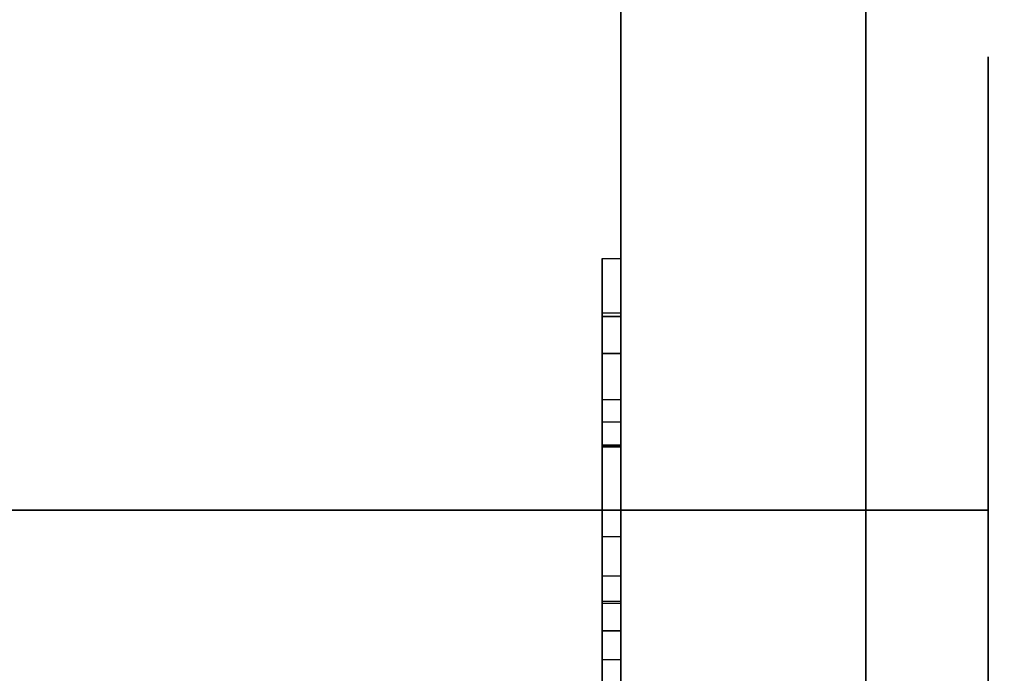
# Model space of a CAD drawing. Header units: millimetres. Extents: x 0 to 1524, y 0 to 1016.
# Tile 330 of 352: x 1393.38 to 1394.99, y 412 to 413.07. Entities that reach past the tile are written whole.
import ezdxf

# ---------------------------------------------------------------- set-up
doc = ezdxf.new("R2010")
doc.units = ezdxf.units.MM
doc.header["$LTSCALE"] = 83.82
doc.layers.get('0').update_dxf_attribs({"linetype": 'CONTINUOUS'})
doc.styles.get("Standard").update_dxf_attribs({"font": 'txt', "width": 0.8})
doc.dimstyles.new('DIMSTYLE_1', dxfattribs={"dimtxt": 15, "dimasz": 12, "dimexe": 0.18, "dimexo": 0.0625, "dimgap": 0.09, "dimtad": 1, "dimzin": 0, "dimdsep": 46, "dimtxsty": 'STANDARD', "dimblk": 'CLOSED', "dimblk1": 'CLOSED', "dimblk2": 'CLOSED', "dimcen": 0.09, "dimadec": 0, "dimazin": 0, "dimtp": 0.01, "dimtm": 0.01, "dimtfac": 1, "dimtofl": 0, "dimtmove": 0, "dimatfit": 3, "dimldrblk": 'CLOSED', "dimfxl": 1, "dimtolj": 1, "dimtzin": 0, "dimarcsym": 0})

# ---------------------------------------------------------------- blocks, each defined once
blk = doc.blocks.new('_CLOSED')
at = {"color": 0, "linetype": 'BYBLOCK'}
for p, q in [((0, 0), (-1, 0.20833)), ((-1, 0.20833), (-1, -0.20833)), ((-1, -0.20833), (0, 0)), ((-1, 0), (0, 0))]:
    blk.add_line(p, q, dxfattribs=at)
blk = doc.blocks.new('*D5')
at = {"color": 2, "linetype": 'CONTINUOUS'}
for p, q in [((1198.1454, 405.5567), (1198.1454, 520.5283)), ((1416.104, 413.0175), (1416.104, 520.5283)), ((1198.1454, 519.5283), (1307.1247, 519.5283)), ((1416.104, 519.5283), (1307.1247, 519.5283))]:
    blk.add_line(p, q, dxfattribs=at)
at = {"color": 2, "linetype": 'CONTINUOUS', "xscale": 12, "yscale": 12, "zscale": 12, "rotation": 180}
blk.add_blockref('_CLOSED', (1198.1454, 519.5283), dxfattribs=at)
at = {"color": 2, "linetype": 'CONTINUOUS', "xscale": 12, "yscale": 12, "zscale": 12}
blk.add_blockref('_CLOSED', (1416.104, 519.5283), dxfattribs=at)

msp = doc.modelspace()

# ---------------------------------------------------------------- linework, layer by layer
at = {"color": 6, "linetype": 'CONTINUOUS'}
for p, q in [((1394.3654, 417.6567), (1394.3654, 411.1567)), ((1394.3654, 411.1567), (1394.3654, 417.6567)), ((1394.3654, 417.6567), (1394.3654, 411.1567)), ((1394.3654, 411.1567), (1394.3654, 417.6567)), ((1394.3654, 417.6567), (1394.3654, 411.1567)), ((1394.3654, 411.1567), (1394.3654, 417.6567)), ((1394.3654, 417.6567), (1394.3654, 411.1567)), ((1394.3654, 411.1567), (1394.3654, 417.6567)), ((1394.7654, 414.0067), (1394.7654, 412.2667)), ((1394.7654, 412.2667), (1394.7654, 414.0067)), ((1394.7654, 414.0067), (1394.7654, 412.2667)), ((1394.7654, 412.2667), (1394.7654, 414.0067)), ((1394.7654, 414.0067), (1394.7654, 412.2667)), ((1394.7654, 412.2667), (1394.7654, 414.0067)), ((1394.7654, 414.0067), (1394.7654, 412.2667)), ((1394.7654, 412.2667), (1394.7654, 414.0067)), ((1394.7654, 414.0067), (1394.7654, 412.2667)), ((1394.7654, 412.2667), (1394.7654, 414.0067)), ((1394.7654, 414.0067), (1394.7654, 412.2667)), ((1394.7654, 412.2667), (1394.7654, 414.0067)), ((1394.7654, 414.0067), (1394.7654, 412.2667)), ((1394.7654, 412.2667), (1394.7654, 414.0067)), ((1394.7654, 414.0067), (1394.7654, 412.2667)), ((1394.7654, 412.2667), (1394.7654, 414.0067)), ((1394.3654, 412.677), (1394.3354, 412.677)), ((1394.3354, 412.5819), (1394.3354, 412.677)), ((1394.3354, 412.677), (1394.3354, 412.5828)), ((1394.3654, 412.677), (1394.3354, 412.677)), ((1394.3354, 412.5819), (1394.3354, 412.677)), ((1394.3354, 412.677), (1394.3354, 412.5828)), ((1394.3654, 412.677), (1394.3354, 412.677)), ((1394.3354, 412.5819), (1394.3354, 412.677)), ((1394.3354, 412.677), (1394.3354, 412.5828)), ((1394.3654, 412.677), (1394.3354, 412.677)), ((1394.3354, 412.5819), (1394.3354, 412.677)), ((1394.3354, 412.677), (1394.3354, 412.5828)), ((1394.3654, 412.5828), (1394.3654, 412.677)), ((1394.3654, 412.677), (1394.3654, 412.5819)), ((1394.3654, 412.5828), (1394.3654, 412.677)), ((1394.3654, 412.677), (1394.3654, 412.5819)), ((1394.3654, 412.5828), (1394.3654, 412.677)), ((1394.3654, 412.677), (1394.3654, 412.5819)), ((1394.3654, 412.5828), (1394.3654, 412.677)), ((1394.3654, 412.677), (1394.3654, 412.5819)), ((1394.3354, 412.5881), (1394.3354, 412.5217)), ((1394.3354, 412.5222), (1394.3354, 412.5881)), ((1394.3654, 412.5881), (1394.3354, 412.5881)), ((1394.3354, 412.5881), (1394.3354, 412.5217)), ((1394.3354, 412.5222), (1394.3354, 412.5881)), ((1394.3654, 412.5881), (1394.3354, 412.5881)), ((1394.3354, 412.5881), (1394.3354, 412.5217)), ((1394.3354, 412.5222), (1394.3354, 412.5881)), ((1394.3654, 412.5881), (1394.3354, 412.5881)), ((1394.3354, 412.5881), (1394.3354, 412.5217)), ((1394.3354, 412.5222), (1394.3354, 412.5881)), ((1394.3654, 412.5881), (1394.3354, 412.5881)), ((1394.3654, 412.5828), (1394.3354, 412.5828)), ((1394.3354, 412.5828), (1394.3354, 412.3724)), ((1394.3654, 412.5828), (1394.3354, 412.5828)), ((1394.3354, 412.5828), (1394.3354, 412.3724)), ((1394.3654, 412.5828), (1394.3354, 412.5828)), ((1394.3354, 412.5828), (1394.3354, 412.3724)), ((1394.3654, 412.5828), (1394.3354, 412.5828)), ((1394.3354, 412.5828), (1394.3354, 412.3724)), ((1394.3654, 412.5819), (1394.3354, 412.5819)), ((1394.3354, 412.3701), (1394.3354, 412.5819)), ((1394.3654, 412.5819), (1394.3354, 412.5819)), ((1394.3354, 412.3701), (1394.3354, 412.5819)), ((1394.3654, 412.5819), (1394.3354, 412.5819)), ((1394.3354, 412.3701), (1394.3354, 412.5819)), ((1394.3654, 412.5819), (1394.3354, 412.5819)), ((1394.3354, 412.3701), (1394.3354, 412.5819)), ((1394.3654, 412.5881), (1394.3654, 412.5222)), ((1394.3654, 412.5217), (1394.3654, 412.5881)), ((1394.3654, 412.5881), (1394.3654, 412.5222)), ((1394.3654, 412.5217), (1394.3654, 412.5881)), ((1394.3654, 412.5881), (1394.3654, 412.5222)), ((1394.3654, 412.5217), (1394.3654, 412.5881)), ((1394.3654, 412.5881), (1394.3654, 412.5222)), ((1394.3654, 412.5217), (1394.3654, 412.5881)), ((1394.3654, 412.3724), (1394.3654, 412.5828)), ((1394.3654, 412.3724), (1394.3654, 412.5828)), ((1394.3654, 412.3724), (1394.3654, 412.5828)), ((1394.3654, 412.3724), (1394.3654, 412.5828)), ((1394.3654, 412.5819), (1394.3654, 412.3701)), ((1394.3654, 412.5819), (1394.3654, 412.3701)), ((1394.3654, 412.5819), (1394.3654, 412.3701)), ((1394.3654, 412.5819), (1394.3654, 412.3701)), ((1394.3354, 412.3719), (1394.3354, 412.5222)), ((1394.3654, 412.5222), (1394.3354, 412.5222)), ((1394.3354, 412.3719), (1394.3354, 412.5222)), ((1394.3654, 412.5222), (1394.3354, 412.5222)), ((1394.3354, 412.3719), (1394.3354, 412.5222)), ((1394.3654, 412.5222), (1394.3354, 412.5222)), ((1394.3354, 412.3719), (1394.3354, 412.5222)), ((1394.3654, 412.5222), (1394.3354, 412.5222)), ((1394.3354, 412.5217), (1394.3354, 412.3703)), ((1394.3654, 412.5217), (1394.3354, 412.5217)), ((1394.3354, 412.5217), (1394.3354, 412.3703)), ((1394.3654, 412.5217), (1394.3354, 412.5217)), ((1394.3354, 412.5217), (1394.3354, 412.3703)), ((1394.3654, 412.5217), (1394.3354, 412.5217)), ((1394.3354, 412.5217), (1394.3354, 412.3703)), ((1394.3654, 412.5217), (1394.3354, 412.5217)), ((1394.3654, 412.5222), (1394.3654, 412.3719)), ((1394.3654, 412.5222), (1394.3654, 412.3719)), ((1394.3654, 412.5222), (1394.3654, 412.3719)), ((1394.3654, 412.5222), (1394.3654, 412.3719)), ((1394.3654, 412.3703), (1394.3654, 412.5217)), ((1394.3654, 412.3703), (1394.3654, 412.5217)), ((1394.3654, 412.3703), (1394.3654, 412.5217)), ((1394.3654, 412.3703), (1394.3654, 412.5217)), ((1394.3354, 412.4474), (1394.3354, 412.4104)), ((1394.3354, 412.4474), (1394.3354, 412.4104)), ((1394.3354, 412.4474), (1394.3354, 412.4104)), ((1394.3354, 412.4474), (1394.3354, 412.4104)), ((1394.3654, 412.4104), (1394.3654, 412.4474)), ((1394.3654, 412.4104), (1394.3654, 412.4474)), ((1394.3654, 412.4104), (1394.3654, 412.4474)), ((1394.3654, 412.4104), (1394.3654, 412.4474)), ((1394.3654, 412.4104), (1394.3354, 412.4104)), ((1394.3654, 412.4104), (1394.3354, 412.4104)), ((1394.3654, 412.4104), (1394.3354, 412.4104)), ((1394.3654, 412.4104), (1394.3354, 412.4104)), ((1394.7654, 412.2667), (1392.9214, 412.2667)), ((1392.9214, 412.2667), (1394.7654, 412.2667)), ((1394.7654, 412.2667), (1392.9214, 412.2667)), ((1392.9214, 412.2667), (1394.7654, 412.2667)), ((1394.7654, 412.2667), (1392.9214, 412.2667)), ((1392.9214, 412.2667), (1394.7654, 412.2667)), ((1394.7654, 412.2667), (1392.9214, 412.2667)), ((1392.9214, 412.2667), (1394.7654, 412.2667)), ((1392.9654, 412.2667), (1394.7654, 412.2667)), ((1394.7654, 412.2667), (1392.9654, 412.2667)), ((1392.9654, 412.2667), (1394.7654, 412.2667)), ((1394.7654, 412.2667), (1392.9654, 412.2667)), ((1392.9654, 412.2667), (1394.7654, 412.2667)), ((1394.7654, 412.2667), (1392.9654, 412.2667)), ((1392.9654, 412.2667), (1394.7654, 412.2667)), ((1394.7654, 412.2667), (1392.9654, 412.2667)), ((1394.7654, 412.2667), (1394.7654, 411.4667)), ((1394.7654, 411.4667), (1394.7654, 412.2667)), ((1394.7654, 412.2667), (1394.7654, 411.4667)), ((1394.7654, 412.2667), (1394.7654, 411.4667)), ((1394.7654, 412.2667), (1394.7654, 411.4667)), ((1394.7654, 411.4667), (1394.7654, 412.2667)), ((1394.7654, 412.2667), (1394.7654, 411.4667)), ((1394.7654, 412.2667), (1394.7654, 411.4667)), ((1394.7654, 412.2667), (1394.7654, 411.4667)), ((1394.7654, 411.4667), (1394.7654, 412.2667)), ((1394.7654, 412.2667), (1394.7654, 411.4667)), ((1394.7654, 412.2667), (1394.7654, 411.4667)), ((1394.7654, 412.2667), (1394.7654, 411.4667)), ((1394.7654, 411.4667), (1394.7654, 412.2667)), ((1394.7654, 412.2667), (1394.7654, 411.4667)), ((1394.7654, 412.2667), (1394.7654, 411.4667)), ((1394.9654, 412.2667), (1394.9654, 411.4667)), ((1394.9654, 411.4667), (1394.9654, 412.2667)), ((1394.9654, 412.2667), (1394.9654, 411.4667)), ((1394.9654, 411.4667), (1394.9654, 412.2667)), ((1394.9654, 412.2667), (1394.9654, 411.4667)), ((1394.9654, 411.4667), (1394.9654, 412.2667)), ((1394.9654, 412.2667), (1394.9654, 411.4667)), ((1394.9654, 411.4667), (1394.9654, 412.2667)), ((1394.3354, 412.2233), (1394.3354, 412.1585)), ((1394.3354, 412.2233), (1394.3354, 412.1585)), ((1394.3354, 412.2233), (1394.3354, 412.1585)), ((1394.3354, 412.2233), (1394.3354, 412.1585)), ((1394.3654, 412.1585), (1394.3654, 412.2233)), ((1394.3654, 412.1585), (1394.3654, 412.2233)), ((1394.3654, 412.1585), (1394.3654, 412.2233)), ((1394.3654, 412.1585), (1394.3654, 412.2233)), ((1394.3354, 412.0224), (1394.3354, 412.1175)), ((1394.3354, 412.0224), (1394.3354, 412.1175)), ((1394.3354, 412.0224), (1394.3354, 412.1175)), ((1394.3354, 412.0224), (1394.3354, 412.1175)), ((1394.3354, 412.1148), (1394.3354, 412.0696)), ((1394.3354, 412.1148), (1394.3354, 412.0696)), ((1394.3354, 412.1148), (1394.3354, 412.0696)), ((1394.3354, 412.1148), (1394.3354, 412.0696)), ((1394.3654, 412.1175), (1394.3654, 412.0224)), ((1394.3654, 412.1175), (1394.3654, 412.0224)), ((1394.3654, 412.1175), (1394.3654, 412.0224)), ((1394.3654, 412.1175), (1394.3654, 412.0224)), ((1394.3654, 412.0696), (1394.3654, 412.1148)), ((1394.3654, 412.0696), (1394.3654, 412.1148)), ((1394.3654, 412.0696), (1394.3654, 412.1148)), ((1394.3654, 412.0696), (1394.3654, 412.1148)), ((1394.3354, 412.0696), (1394.3354, 411.9937)), ((1394.3354, 412.0696), (1394.3654, 412.0696)), ((1394.3654, 412.0696), (1394.3354, 412.0696)), ((1394.3354, 412.0696), (1394.3354, 411.9937)), ((1394.3354, 412.0696), (1394.3654, 412.0696)), ((1394.3654, 412.0696), (1394.3354, 412.0696)), ((1394.3354, 412.0696), (1394.3354, 411.9937)), ((1394.3354, 412.0696), (1394.3654, 412.0696)), ((1394.3654, 412.0696), (1394.3354, 412.0696)), ((1394.3354, 412.0696), (1394.3354, 411.9937)), ((1394.3354, 412.0696), (1394.3654, 412.0696)), ((1394.3654, 412.0696), (1394.3354, 412.0696)), ((1394.3654, 411.9937), (1394.3654, 412.0696)), ((1394.3654, 411.9937), (1394.3654, 412.0696)), ((1394.3654, 411.9937), (1394.3654, 412.0696)), ((1394.3654, 411.9937), (1394.3654, 412.0696)), ((1394.3354, 411.8198), (1394.3354, 412.0224)), ((1394.3654, 412.0224), (1394.3354, 412.0224)), ((1394.3354, 411.8198), (1394.3354, 412.0224)), ((1394.3654, 412.0224), (1394.3354, 412.0224)), ((1394.3354, 411.8198), (1394.3354, 412.0224)), ((1394.3654, 412.0224), (1394.3354, 412.0224)), ((1394.3354, 411.8198), (1394.3354, 412.0224)), ((1394.3654, 412.0224), (1394.3354, 412.0224)), ((1394.3654, 412.0224), (1394.3654, 411.8198)), ((1394.3654, 412.0224), (1394.3654, 411.8198)), ((1394.3654, 412.0224), (1394.3654, 411.8198)), ((1394.3654, 412.0224), (1394.3654, 411.8198))]:
    msp.add_line(p, q, dxfattribs=at)
at = {"color": 7, "linetype": 'CONTINUOUS'}
for p, q in [((1394.7654, 413.0067), (1394.7654, 412.5067)), ((1394.7654, 412.4035), (1394.7654, 413.0067)), ((1394.7654, 413.0067), (1394.7654, 412.4035)), ((1394.7654, 412.5067), (1394.7654, 413.0067)), ((1394.7654, 413.0067), (1394.7654, 412.5067)), ((1394.7654, 412.4035), (1394.7654, 413.0067)), ((1394.7654, 413.0067), (1394.7654, 412.4035)), ((1394.7654, 412.5067), (1394.7654, 413.0067)), ((1394.7654, 413.0067), (1394.7654, 412.5067)), ((1394.7654, 412.4035), (1394.7654, 413.0067)), ((1394.7654, 413.0067), (1394.7654, 412.4035)), ((1394.7654, 412.5067), (1394.7654, 413.0067)), ((1394.7654, 413.0067), (1394.7654, 412.5067)), ((1394.7654, 412.4035), (1394.7654, 413.0067)), ((1394.7654, 413.0067), (1394.7654, 412.4035)), ((1394.7654, 412.5067), (1394.7654, 413.0067)), ((1394.9654, 413.0067), (1394.9654, 412.1067)), ((1394.9654, 412.5067), (1394.9654, 413.0067)), ((1394.9654, 413.0067), (1394.9654, 412.5067)), ((1394.9654, 412.1067), (1394.9654, 413.0067)), ((1394.9654, 413.0067), (1394.9654, 412.1067)), ((1394.9654, 412.5067), (1394.9654, 413.0067)), ((1394.9654, 413.0067), (1394.9654, 412.5067)), ((1394.9654, 412.1067), (1394.9654, 413.0067)), ((1394.9654, 413.0067), (1394.9654, 412.1067)), ((1394.9654, 412.5067), (1394.9654, 413.0067)), ((1394.9654, 413.0067), (1394.9654, 412.5067)), ((1394.9654, 412.1067), (1394.9654, 413.0067)), ((1394.9654, 413.0067), (1394.9654, 412.1067)), ((1394.9654, 412.5067), (1394.9654, 413.0067)), ((1394.9654, 413.0067), (1394.9654, 412.5067)), ((1394.9654, 412.1067), (1394.9654, 413.0067)), ((1394.3354, 412.6381), (1394.3354, 412.6772)), ((1394.3354, 412.6381), (1394.3354, 412.6772)), ((1394.3354, 412.6381), (1394.3354, 412.6772)), ((1394.3354, 412.6381), (1394.3354, 412.6772)), ((1394.3654, 412.6772), (1394.3654, 412.6381)), ((1394.3654, 412.6772), (1394.3654, 412.6381)), ((1394.3654, 412.6772), (1394.3654, 412.6381)), ((1394.3654, 412.6772), (1394.3654, 412.6381)), ((1394.3354, 412.677), (1394.3354, 412.6405)), ((1394.3354, 412.677), (1394.3354, 412.6405)), ((1394.3354, 412.677), (1394.3354, 412.6405)), ((1394.3354, 412.677), (1394.3354, 412.6405)), ((1394.3654, 412.6405), (1394.3654, 412.677)), ((1394.3654, 412.6405), (1394.3654, 412.677)), ((1394.3654, 412.6405), (1394.3654, 412.677)), ((1394.3654, 412.6405), (1394.3654, 412.677)), ((1394.3354, 412.6405), (1394.3354, 412.5166)), ((1394.3354, 412.6405), (1394.3354, 412.5166)), ((1394.3354, 412.6405), (1394.3354, 412.5166)), ((1394.3354, 412.6405), (1394.3354, 412.5166)), ((1394.3354, 411.5347), (1394.3354, 412.6381)), ((1394.3354, 411.5347), (1394.3354, 412.6381)), ((1394.3354, 411.5347), (1394.3354, 412.6381)), ((1394.3354, 411.5347), (1394.3354, 412.6381)), ((1394.3654, 412.5166), (1394.3654, 412.6405)), ((1394.3654, 412.5166), (1394.3654, 412.6405)), ((1394.3654, 412.5166), (1394.3654, 412.6405)), ((1394.3654, 412.5166), (1394.3654, 412.6405)), ((1394.3654, 412.6381), (1394.3654, 411.5347)), ((1394.3654, 412.6381), (1394.3654, 411.5347)), ((1394.3654, 412.6381), (1394.3654, 411.5347)), ((1394.3654, 412.6381), (1394.3654, 411.5347)), ((1394.3354, 412.5166), (1394.3354, 412.4844)), ((1394.3354, 412.5166), (1394.3354, 412.4844)), ((1394.3354, 412.5166), (1394.3354, 412.4844)), ((1394.3354, 412.5166), (1394.3354, 412.4844)), ((1394.3654, 412.4844), (1394.3654, 412.5166)), ((1394.3654, 412.4844), (1394.3654, 412.5166)), ((1394.3654, 412.4844), (1394.3654, 412.5166)), ((1394.3654, 412.4844), (1394.3654, 412.5166)), ((1394.7654, 412.5067), (1394.7654, 412.3667)), ((1394.7654, 412.3667), (1394.7654, 412.5067)), ((1394.7654, 412.5067), (1394.7654, 412.3667)), ((1394.7654, 412.3667), (1394.7654, 412.5067)), ((1394.7654, 412.5067), (1394.7654, 412.3667)), ((1394.7654, 412.3667), (1394.7654, 412.5067)), ((1394.7654, 412.5067), (1394.7654, 412.3667)), ((1394.7654, 412.3667), (1394.7654, 412.5067)), ((1394.9654, 412.3667), (1394.9654, 412.5067)), ((1394.9654, 412.5067), (1394.9654, 412.3667)), ((1394.9654, 412.3667), (1394.9654, 412.5067)), ((1394.9654, 412.5067), (1394.9654, 412.3667)), ((1394.9654, 412.3667), (1394.9654, 412.5067)), ((1394.9654, 412.5067), (1394.9654, 412.3667)), ((1394.9654, 412.3667), (1394.9654, 412.5067)), ((1394.9654, 412.5067), (1394.9654, 412.3667)), ((1394.3354, 412.4844), (1394.3354, 412.4474)), ((1394.3354, 412.4844), (1394.3354, 412.4474)), ((1394.3354, 412.4844), (1394.3354, 412.4474)), ((1394.3354, 412.4844), (1394.3354, 412.4474)), ((1394.3654, 412.4474), (1394.3654, 412.4845)), ((1394.3654, 412.4474), (1394.3654, 412.4845)), ((1394.3654, 412.4474), (1394.3654, 412.4845)), ((1394.3654, 412.4474), (1394.3654, 412.4845)), ((1394.3354, 412.4474), (1394.3654, 412.4474)), ((1394.3354, 412.4474), (1394.3654, 412.4474)), ((1394.3354, 412.4474), (1394.3654, 412.4474)), ((1394.3354, 412.4474), (1394.3654, 412.4474)), ((1394.3654, 412.4104), (1394.3354, 412.4104)), ((1394.3354, 412.4104), (1394.3354, 411.5367)), ((1394.3654, 412.4104), (1394.3354, 412.4104)), ((1394.3354, 412.4104), (1394.3354, 411.5367)), ((1394.3654, 412.4104), (1394.3354, 412.4104)), ((1394.3354, 412.4104), (1394.3354, 411.5367)), ((1394.3654, 412.4104), (1394.3354, 412.4104)), ((1394.3354, 412.4104), (1394.3354, 411.5367)), ((1394.3654, 411.5367), (1394.3654, 412.4104)), ((1394.3654, 411.5367), (1394.3654, 412.4104)), ((1394.3654, 411.5367), (1394.3654, 412.4104)), ((1394.3654, 411.5367), (1394.3654, 412.4104)), ((1394.7654, 412.1067), (1394.7654, 412.4035)), ((1394.7654, 412.4035), (1394.7654, 412.1067)), ((1394.7654, 412.1067), (1394.7654, 412.4035)), ((1394.7654, 412.4035), (1394.7654, 412.1067)), ((1394.7654, 412.1067), (1394.7654, 412.4035)), ((1394.7654, 412.4035), (1394.7654, 412.1067)), ((1394.7654, 412.1067), (1394.7654, 412.4035)), ((1394.7654, 412.4035), (1394.7654, 412.1067)), ((1394.3354, 412.3724), (1394.3354, 412.3337)), ((1394.3654, 412.3724), (1394.3354, 412.3724)), ((1394.3354, 412.3724), (1394.3354, 412.3337)), ((1394.3654, 412.3724), (1394.3354, 412.3724)), ((1394.3354, 412.3724), (1394.3354, 412.3337)), ((1394.3654, 412.3724), (1394.3354, 412.3724)), ((1394.3354, 412.3724), (1394.3354, 412.3337)), ((1394.3654, 412.3724), (1394.3354, 412.3724)), ((1394.3354, 412.3337), (1394.3354, 412.3719)), ((1394.3354, 412.3719), (1394.3654, 412.3719)), ((1394.3354, 412.3337), (1394.3354, 412.3719)), ((1394.3354, 412.3719), (1394.3654, 412.3719)), ((1394.3354, 412.3337), (1394.3354, 412.3719)), ((1394.3354, 412.3719), (1394.3654, 412.3719)), ((1394.3354, 412.3337), (1394.3354, 412.3719)), ((1394.3354, 412.3719), (1394.3654, 412.3719)), ((1394.3654, 412.3337), (1394.3654, 412.3724)), ((1394.3654, 412.3337), (1394.3654, 412.3724)), ((1394.3654, 412.3337), (1394.3654, 412.3724)), ((1394.3654, 412.3337), (1394.3654, 412.3724)), ((1394.3654, 412.3719), (1394.3654, 412.3337)), ((1394.3654, 412.3719), (1394.3654, 412.3337)), ((1394.3654, 412.3719), (1394.3654, 412.3337)), ((1394.3654, 412.3719), (1394.3654, 412.3337)), ((1394.3354, 412.3703), (1394.3354, 412.2233)), ((1394.3654, 412.3703), (1394.3354, 412.3703)), ((1394.3354, 412.3703), (1394.3354, 412.2233)), ((1394.3654, 412.3703), (1394.3354, 412.3703)), ((1394.3354, 412.3703), (1394.3354, 412.2233)), ((1394.3654, 412.3703), (1394.3354, 412.3703)), ((1394.3354, 412.3703), (1394.3354, 412.2233)), ((1394.3654, 412.3703), (1394.3354, 412.3703)), ((1394.3354, 412.3701), (1394.3654, 412.3701)), ((1394.3354, 412.1955), (1394.3354, 412.3701)), ((1394.3354, 412.3701), (1394.3654, 412.3701)), ((1394.3354, 412.1955), (1394.3354, 412.3701)), ((1394.3354, 412.3701), (1394.3654, 412.3701)), ((1394.3354, 412.1955), (1394.3354, 412.3701)), ((1394.3354, 412.3701), (1394.3654, 412.3701)), ((1394.3354, 412.1955), (1394.3354, 412.3701)), ((1394.3654, 412.2233), (1394.3654, 412.3703)), ((1394.3654, 412.2233), (1394.3654, 412.3703)), ((1394.3654, 412.2233), (1394.3654, 412.3703)), ((1394.3654, 412.2233), (1394.3654, 412.3703)), ((1394.3654, 412.3701), (1394.3654, 412.1955)), ((1394.3654, 412.3701), (1394.3654, 412.1955)), ((1394.3654, 412.3701), (1394.3654, 412.1955)), ((1394.3654, 412.3701), (1394.3654, 412.1955)), ((1394.7654, 412.3667), (1394.7654, 412.2667)), ((1394.7654, 412.2667), (1394.7654, 412.3667)), ((1394.7654, 412.3667), (1394.7654, 412.2667)), ((1394.7654, 412.2667), (1394.7654, 412.3667)), ((1394.7654, 412.3667), (1394.7654, 412.2667)), ((1394.7654, 412.2667), (1394.7654, 412.3667)), ((1394.7654, 412.3667), (1394.7654, 412.2667)), ((1394.7654, 412.2667), (1394.7654, 412.3667)), ((1394.9654, 412.2667), (1394.9654, 412.3667)), ((1394.9654, 412.3667), (1394.9654, 412.2667)), ((1394.9654, 412.2667), (1394.9654, 412.3667)), ((1394.9654, 412.3667), (1394.9654, 412.2667)), ((1394.9654, 412.2667), (1394.9654, 412.3667)), ((1394.9654, 412.3667), (1394.9654, 412.2667)), ((1394.9654, 412.2667), (1394.9654, 412.3667)), ((1394.9654, 412.3667), (1394.9654, 412.2667)), ((1394.3354, 412.3214), (1394.3354, 412.3337)), ((1394.3354, 412.3337), (1394.3354, 412.3214)), ((1394.3354, 412.3214), (1394.3354, 412.3337)), ((1394.3354, 412.3337), (1394.3354, 412.3214)), ((1394.3354, 412.3214), (1394.3354, 412.3337)), ((1394.3354, 412.3337), (1394.3354, 412.3214)), ((1394.3354, 412.3214), (1394.3354, 412.3337)), ((1394.3354, 412.3337), (1394.3354, 412.3214)), ((1394.3654, 412.3214), (1394.3654, 412.3337)), ((1394.3654, 412.3337), (1394.3654, 412.3214)), ((1394.3654, 412.3214), (1394.3654, 412.3337)), ((1394.3654, 412.3337), (1394.3654, 412.3214)), ((1394.3654, 412.3214), (1394.3654, 412.3337)), ((1394.3654, 412.3337), (1394.3654, 412.3214)), ((1394.3654, 412.3214), (1394.3654, 412.3337)), ((1394.3654, 412.3337), (1394.3654, 412.3214)), ((1394.7654, 412.2667), (1394.7654, 411.4667)), ((1394.9654, 412.2667), (1394.7654, 412.2667)), ((1394.7654, 412.2667), (1394.9654, 412.2667)), ((1394.7654, 411.4667), (1394.7654, 412.2667)), ((1394.7654, 412.2667), (1394.9654, 412.2667)), ((1394.9654, 412.2667), (1394.7654, 412.2667)), ((1394.7654, 412.2667), (1394.7654, 411.4667)), ((1394.9654, 412.2667), (1394.7654, 412.2667)), ((1394.7654, 412.2667), (1394.9654, 412.2667)), ((1394.7654, 411.4667), (1394.7654, 412.2667)), ((1394.7654, 412.2667), (1394.9654, 412.2667)), ((1394.9654, 412.2667), (1394.7654, 412.2667)), ((1394.7654, 412.2667), (1394.7654, 411.4667)), ((1394.9654, 412.2667), (1394.7654, 412.2667)), ((1394.7654, 412.2667), (1394.9654, 412.2667)), ((1394.7654, 411.4667), (1394.7654, 412.2667)), ((1394.7654, 412.2667), (1394.9654, 412.2667)), ((1394.9654, 412.2667), (1394.7654, 412.2667)), ((1394.7654, 412.2667), (1394.7654, 411.4667)), ((1394.9654, 412.2667), (1394.7654, 412.2667)), ((1394.7654, 412.2667), (1394.9654, 412.2667)), ((1394.7654, 411.4667), (1394.7654, 412.2667)), ((1394.7654, 412.2667), (1394.9654, 412.2667)), ((1394.9654, 412.2667), (1394.7654, 412.2667)), ((1394.9654, 411.4667), (1394.9654, 412.2667)), ((1394.9654, 412.2667), (1394.9654, 411.4667)), ((1394.9654, 411.4667), (1394.9654, 412.2667)), ((1394.9654, 412.2667), (1394.9654, 411.4667)), ((1394.9654, 411.4667), (1394.9654, 412.2667)), ((1394.9654, 412.2667), (1394.9654, 411.4667)), ((1394.9654, 411.4667), (1394.9654, 412.2667)), ((1394.9654, 412.2667), (1394.9654, 411.4667)), ((1394.3354, 412.2233), (1394.3654, 412.2233)), ((1394.3354, 412.2233), (1394.3654, 412.2233)), ((1394.3354, 412.2233), (1394.3654, 412.2233)), ((1394.3354, 412.2233), (1394.3654, 412.2233)), ((1394.3354, 412.1175), (1394.3354, 412.1955)), ((1394.3354, 412.1175), (1394.3354, 412.1955)), ((1394.3354, 412.1175), (1394.3354, 412.1955)), ((1394.3354, 412.1175), (1394.3354, 412.1955)), ((1394.3654, 412.1955), (1394.3654, 412.1175)), ((1394.3654, 412.1955), (1394.3654, 412.1175)), ((1394.3654, 412.1955), (1394.3654, 412.1175)), ((1394.3654, 412.1955), (1394.3654, 412.1175)), ((1394.3354, 412.1585), (1394.3354, 412.1148)), ((1394.3654, 412.1585), (1394.3354, 412.1585)), ((1394.3354, 412.1585), (1394.3354, 412.1148)), ((1394.3654, 412.1585), (1394.3354, 412.1585)), ((1394.3354, 412.1585), (1394.3354, 412.1148)), ((1394.3654, 412.1585), (1394.3354, 412.1585)), ((1394.3354, 412.1585), (1394.3354, 412.1148)), ((1394.3654, 412.1585), (1394.3354, 412.1585)), ((1394.3654, 412.1148), (1394.3654, 412.1585)), ((1394.3654, 412.1148), (1394.3654, 412.1585)), ((1394.3654, 412.1148), (1394.3654, 412.1585)), ((1394.3654, 412.1148), (1394.3654, 412.1585)), ((1394.3654, 412.1175), (1394.3354, 412.1175)), ((1394.3654, 412.1175), (1394.3354, 412.1175)), ((1394.3654, 412.1175), (1394.3354, 412.1175)), ((1394.3654, 412.1175), (1394.3354, 412.1175)), ((1394.3354, 412.1148), (1394.3654, 412.1148)), ((1394.3354, 412.1148), (1394.3654, 412.1148)), ((1394.3354, 412.1148), (1394.3654, 412.1148)), ((1394.3354, 412.1148), (1394.3654, 412.1148)), ((1394.7654, 411.3667), (1394.7654, 412.1067)), ((1394.7654, 412.1067), (1394.7654, 411.3667)), ((1394.7654, 411.3667), (1394.7654, 412.1067)), ((1394.7654, 412.1067), (1394.7654, 411.3667)), ((1394.7654, 411.3667), (1394.7654, 412.1067)), ((1394.7654, 412.1067), (1394.7654, 411.3667)), ((1394.7654, 411.3667), (1394.7654, 412.1067)), ((1394.7654, 412.1067), (1394.7654, 411.3667)), ((1394.9654, 412.1067), (1394.9654, 411.3667)), ((1394.9654, 411.3667), (1394.9654, 412.1067)), ((1394.9654, 412.1067), (1394.9654, 411.3667)), ((1394.9654, 411.3667), (1394.9654, 412.1067)), ((1394.9654, 412.1067), (1394.9654, 411.3667)), ((1394.9654, 411.3667), (1394.9654, 412.1067)), ((1394.9654, 412.1067), (1394.9654, 411.3667)), ((1394.9654, 411.3667), (1394.9654, 412.1067))]:
    msp.add_line(p, q, dxfattribs=at)
at = {"color": 6, "linetype": 'CONTINUOUS'}
for points in [[(1394.3654, 412.4067), (1394.3654, 412.4843), (1394.3654, 412.5591), (1394.3654, 412.628), (1394.3654, 412.6895), (1394.3654, 412.739), (1394.3654, 412.7759), (1394.3654, 412.7988), (1394.3654, 412.8067), (1394.3654, 412.799), (1394.3654, 412.7765), (1394.3654, 412.7398), (1394.3654, 412.6895), (1394.3654, 412.6292), (1394.3654, 412.5604), (1394.3654, 412.4857), (1394.3654, 412.4067)], [(1394.3654, 412.4067), (1394.3654, 412.4843), (1394.3654, 412.5591), (1394.3654, 412.628), (1394.3654, 412.6895), (1394.3654, 412.739), (1394.3654, 412.7759), (1394.3654, 412.7988), (1394.3654, 412.8067), (1394.3654, 412.799), (1394.3654, 412.7765), (1394.3654, 412.7398), (1394.3654, 412.6895), (1394.3654, 412.6292), (1394.3654, 412.5604), (1394.3654, 412.4857), (1394.3654, 412.4067)], [(1394.3654, 412.4067), (1394.3654, 412.4843), (1394.3654, 412.5591), (1394.3654, 412.628), (1394.3654, 412.6895), (1394.3654, 412.739), (1394.3654, 412.7759), (1394.3654, 412.7988), (1394.3654, 412.8067), (1394.3654, 412.799), (1394.3654, 412.7765), (1394.3654, 412.7398), (1394.3654, 412.6895), (1394.3654, 412.6292), (1394.3654, 412.5604), (1394.3654, 412.4857), (1394.3654, 412.4067)], [(1394.3654, 412.4067), (1394.3654, 412.4843), (1394.3654, 412.5591), (1394.3654, 412.628), (1394.3654, 412.6895), (1394.3654, 412.739), (1394.3654, 412.7759), (1394.3654, 412.7988), (1394.3654, 412.8067), (1394.3654, 412.799), (1394.3654, 412.7765), (1394.3654, 412.7398), (1394.3654, 412.6895), (1394.3654, 412.6292), (1394.3654, 412.5604), (1394.3654, 412.4857), (1394.3654, 412.4067)], [(1394.3654, 412.4067), (1394.3654, 412.4843), (1394.3654, 412.5591), (1394.3654, 412.628), (1394.3654, 412.6895), (1394.3654, 412.739), (1394.3654, 412.7759), (1394.3654, 412.7988), (1394.3654, 412.8067), (1394.3654, 412.799), (1394.3654, 412.7765), (1394.3654, 412.7398), (1394.3654, 412.6895), (1394.3654, 412.6292), (1394.3654, 412.5604), (1394.3654, 412.4857), (1394.3654, 412.4067)], [(1394.3654, 412.4067), (1394.3654, 412.4843), (1394.3654, 412.5591), (1394.3654, 412.628), (1394.3654, 412.6895), (1394.3654, 412.739), (1394.3654, 412.7759), (1394.3654, 412.7988), (1394.3654, 412.8067), (1394.3654, 412.799), (1394.3654, 412.7765), (1394.3654, 412.7398), (1394.3654, 412.6895), (1394.3654, 412.6292), (1394.3654, 412.5604), (1394.3654, 412.4857), (1394.3654, 412.4067)], [(1394.3654, 412.4067), (1394.3654, 412.4843), (1394.3654, 412.5591), (1394.3654, 412.628), (1394.3654, 412.6895), (1394.3654, 412.739), (1394.3654, 412.7759), (1394.3654, 412.7988), (1394.3654, 412.8067), (1394.3654, 412.799), (1394.3654, 412.7765), (1394.3654, 412.7398), (1394.3654, 412.6895), (1394.3654, 412.6292), (1394.3654, 412.5604), (1394.3654, 412.4857), (1394.3654, 412.4067)], [(1394.3654, 412.4067), (1394.3654, 412.4843), (1394.3654, 412.5591), (1394.3654, 412.628), (1394.3654, 412.6895), (1394.3654, 412.739), (1394.3654, 412.7759), (1394.3654, 412.7988), (1394.3654, 412.8067), (1394.3654, 412.799), (1394.3654, 412.7765), (1394.3654, 412.7398), (1394.3654, 412.6895), (1394.3654, 412.6292), (1394.3654, 412.5604), (1394.3654, 412.4857), (1394.3654, 412.4067)], [(1394.3654, 412.4067), (1394.3654, 412.329), (1394.3654, 412.2542), (1394.3654, 412.1853), (1394.3654, 412.1238), (1394.3654, 412.0743), (1394.3654, 412.0374), (1394.3654, 412.0145), (1394.3654, 412.0067), (1394.3654, 412.0143), (1394.3654, 412.0368), (1394.3654, 412.0735), (1394.3654, 412.1238), (1394.3654, 412.1841), (1394.3654, 412.2529), (1394.3654, 412.3276), (1394.3654, 412.4067)], [(1394.3654, 412.4067), (1394.3654, 412.329), (1394.3654, 412.2542), (1394.3654, 412.1853), (1394.3654, 412.1238), (1394.3654, 412.0743), (1394.3654, 412.0374), (1394.3654, 412.0145), (1394.3654, 412.0067), (1394.3654, 412.0143), (1394.3654, 412.0368), (1394.3654, 412.0735), (1394.3654, 412.1238), (1394.3654, 412.1841), (1394.3654, 412.2529), (1394.3654, 412.3276), (1394.3654, 412.4067)], [(1394.3654, 412.4067), (1394.3654, 412.329), (1394.3654, 412.2542), (1394.3654, 412.1853), (1394.3654, 412.1238), (1394.3654, 412.0743), (1394.3654, 412.0374), (1394.3654, 412.0145), (1394.3654, 412.0067), (1394.3654, 412.0143), (1394.3654, 412.0368), (1394.3654, 412.0735), (1394.3654, 412.1238), (1394.3654, 412.1841), (1394.3654, 412.2529), (1394.3654, 412.3276), (1394.3654, 412.4067)], [(1394.3654, 412.4067), (1394.3654, 412.329), (1394.3654, 412.2542), (1394.3654, 412.1853), (1394.3654, 412.1238), (1394.3654, 412.0743), (1394.3654, 412.0374), (1394.3654, 412.0145), (1394.3654, 412.0067), (1394.3654, 412.0143), (1394.3654, 412.0368), (1394.3654, 412.0735), (1394.3654, 412.1238), (1394.3654, 412.1841), (1394.3654, 412.2529), (1394.3654, 412.3276), (1394.3654, 412.4067)], [(1394.3654, 412.4067), (1394.3654, 412.329), (1394.3654, 412.2542), (1394.3654, 412.1853), (1394.3654, 412.1238), (1394.3654, 412.0743), (1394.3654, 412.0374), (1394.3654, 412.0145), (1394.3654, 412.0067), (1394.3654, 412.0143), (1394.3654, 412.0368), (1394.3654, 412.0735), (1394.3654, 412.1238), (1394.3654, 412.1841), (1394.3654, 412.2529), (1394.3654, 412.3276), (1394.3654, 412.4067)], [(1394.3654, 412.4067), (1394.3654, 412.329), (1394.3654, 412.2542), (1394.3654, 412.1853), (1394.3654, 412.1238), (1394.3654, 412.0743), (1394.3654, 412.0374), (1394.3654, 412.0145), (1394.3654, 412.0067), (1394.3654, 412.0143), (1394.3654, 412.0368), (1394.3654, 412.0735), (1394.3654, 412.1238), (1394.3654, 412.1841), (1394.3654, 412.2529), (1394.3654, 412.3276), (1394.3654, 412.4067)], [(1394.3654, 412.4067), (1394.3654, 412.329), (1394.3654, 412.2542), (1394.3654, 412.1853), (1394.3654, 412.1238), (1394.3654, 412.0743), (1394.3654, 412.0374), (1394.3654, 412.0145), (1394.3654, 412.0067), (1394.3654, 412.0143), (1394.3654, 412.0368), (1394.3654, 412.0735), (1394.3654, 412.1238), (1394.3654, 412.1841), (1394.3654, 412.2529), (1394.3654, 412.3276), (1394.3654, 412.4067)], [(1394.3654, 412.4067), (1394.3654, 412.329), (1394.3654, 412.2542), (1394.3654, 412.1853), (1394.3654, 412.1238), (1394.3654, 412.0743), (1394.3654, 412.0374), (1394.3654, 412.0145), (1394.3654, 412.0067), (1394.3654, 412.0143), (1394.3654, 412.0368), (1394.3654, 412.0735), (1394.3654, 412.1238), (1394.3654, 412.1841), (1394.3654, 412.2529), (1394.3654, 412.3276), (1394.3654, 412.4067)], [(1394.9654, 412.2667), (1394.9616, 412.2667), (1394.9503, 412.2667), (1394.932, 412.2667), (1394.9068, 412.2667), (1394.8766, 412.2667), (1394.8422, 412.2667), (1394.8049, 412.2667), (1394.7654, 412.2667)], [(1394.7654, 412.2667), (1394.8042, 412.2667), (1394.8416, 412.2667), (1394.8761, 412.2667), (1394.9068, 412.2667), (1394.9316, 412.2667), (1394.95, 412.2667), (1394.9614, 412.2667), (1394.9654, 412.2667)], [(1394.9654, 412.2667), (1394.9616, 412.2667), (1394.9503, 412.2667), (1394.932, 412.2667), (1394.9068, 412.2667), (1394.8766, 412.2667), (1394.8422, 412.2667), (1394.8049, 412.2667), (1394.7654, 412.2667)], [(1394.7654, 412.2667), (1394.8042, 412.2667), (1394.8416, 412.2667), (1394.8761, 412.2667), (1394.9068, 412.2667), (1394.9316, 412.2667), (1394.95, 412.2667), (1394.9614, 412.2667), (1394.9654, 412.2667)], [(1394.9654, 412.2667), (1394.9616, 412.2667), (1394.9503, 412.2667), (1394.932, 412.2667), (1394.9068, 412.2667), (1394.8766, 412.2667), (1394.8422, 412.2667), (1394.8049, 412.2667), (1394.7654, 412.2667)], [(1394.7654, 412.2667), (1394.8042, 412.2667), (1394.8416, 412.2667), (1394.8761, 412.2667), (1394.9068, 412.2667), (1394.9316, 412.2667), (1394.95, 412.2667), (1394.9614, 412.2667), (1394.9654, 412.2667)], [(1394.9654, 412.2667), (1394.9616, 412.2667), (1394.9503, 412.2667), (1394.932, 412.2667), (1394.9068, 412.2667), (1394.8766, 412.2667), (1394.8422, 412.2667), (1394.8049, 412.2667), (1394.7654, 412.2667)], [(1394.7654, 412.2667), (1394.8042, 412.2667), (1394.8416, 412.2667), (1394.8761, 412.2667), (1394.9068, 412.2667), (1394.9316, 412.2667), (1394.95, 412.2667), (1394.9614, 412.2667), (1394.9654, 412.2667)]]:
    msp.add_lwpolyline(points, dxfattribs=at)
at = {"color": 7, "linetype": 'CONTINUOUS'}
for points in [[(1394.7654, 412.4067), (1394.7654, 412.4395), (1394.7654, 412.4711), (1394.7654, 412.5002), (1394.7654, 412.5262), (1394.7654, 412.5471), (1394.7654, 412.5627), (1394.7654, 412.5724), (1394.7654, 412.5757), (1394.7654, 412.5725), (1394.7654, 412.563), (1394.7654, 412.5475), (1394.7654, 412.5262), (1394.7654, 412.5007), (1394.7654, 412.4716), (1394.7654, 412.4401), (1394.7654, 412.4067)], [(1394.7654, 412.4067), (1394.7654, 412.4395), (1394.7654, 412.4711), (1394.7654, 412.5002), (1394.7654, 412.5262), (1394.7654, 412.5471), (1394.7654, 412.5627), (1394.7654, 412.5724), (1394.7654, 412.5757), (1394.7654, 412.5725), (1394.7654, 412.563), (1394.7654, 412.5475), (1394.7654, 412.5262), (1394.7654, 412.5007), (1394.7654, 412.4716), (1394.7654, 412.4401), (1394.7654, 412.4067)], [(1394.7654, 412.4067), (1394.7654, 412.4395), (1394.7654, 412.4711), (1394.7654, 412.5002), (1394.7654, 412.5262), (1394.7654, 412.5471), (1394.7654, 412.5627), (1394.7654, 412.5724), (1394.7654, 412.5757), (1394.7654, 412.5725), (1394.7654, 412.563), (1394.7654, 412.5475), (1394.7654, 412.5262), (1394.7654, 412.5007), (1394.7654, 412.4716), (1394.7654, 412.4401), (1394.7654, 412.4067)], [(1394.7654, 412.4067), (1394.7654, 412.4395), (1394.7654, 412.4711), (1394.7654, 412.5002), (1394.7654, 412.5262), (1394.7654, 412.5471), (1394.7654, 412.5627), (1394.7654, 412.5724), (1394.7654, 412.5757), (1394.7654, 412.5725), (1394.7654, 412.563), (1394.7654, 412.5475), (1394.7654, 412.5262), (1394.7654, 412.5007), (1394.7654, 412.4716), (1394.7654, 412.4401), (1394.7654, 412.4067)], [(1394.7654, 412.4067), (1394.7654, 412.4395), (1394.7654, 412.4711), (1394.7654, 412.5002), (1394.7654, 412.5262), (1394.7654, 412.5471), (1394.7654, 412.5627), (1394.7654, 412.5724), (1394.7654, 412.5757), (1394.7654, 412.5725), (1394.7654, 412.563), (1394.7654, 412.5475), (1394.7654, 412.5262), (1394.7654, 412.5007), (1394.7654, 412.4716), (1394.7654, 412.4401), (1394.7654, 412.4067)], [(1394.7654, 412.4067), (1394.7654, 412.4395), (1394.7654, 412.4711), (1394.7654, 412.5002), (1394.7654, 412.5262), (1394.7654, 412.5471), (1394.7654, 412.5627), (1394.7654, 412.5724), (1394.7654, 412.5757), (1394.7654, 412.5725), (1394.7654, 412.563), (1394.7654, 412.5475), (1394.7654, 412.5262), (1394.7654, 412.5007), (1394.7654, 412.4716), (1394.7654, 412.4401), (1394.7654, 412.4067)], [(1394.7654, 412.4067), (1394.7654, 412.4395), (1394.7654, 412.4711), (1394.7654, 412.5002), (1394.7654, 412.5262), (1394.7654, 412.5471), (1394.7654, 412.5627), (1394.7654, 412.5724), (1394.7654, 412.5757), (1394.7654, 412.5725), (1394.7654, 412.563), (1394.7654, 412.5475), (1394.7654, 412.5262), (1394.7654, 412.5007), (1394.7654, 412.4716), (1394.7654, 412.4401), (1394.7654, 412.4067)], [(1394.7654, 412.4067), (1394.7654, 412.4395), (1394.7654, 412.4711), (1394.7654, 412.5002), (1394.7654, 412.5262), (1394.7654, 412.5471), (1394.7654, 412.5627), (1394.7654, 412.5724), (1394.7654, 412.5757), (1394.7654, 412.5725), (1394.7654, 412.563), (1394.7654, 412.5475), (1394.7654, 412.5262), (1394.7654, 412.5007), (1394.7654, 412.4716), (1394.7654, 412.4401), (1394.7654, 412.4067)], [(1394.7654, 412.4067), (1394.7654, 412.3738), (1394.7654, 412.3422), (1394.7654, 412.3131), (1394.7654, 412.2871), (1394.7654, 412.2662), (1394.7654, 412.2506), (1394.7654, 412.2409), (1394.7654, 412.2376), (1394.7654, 412.2408), (1394.7654, 412.2504), (1394.7654, 412.2658), (1394.7654, 412.2871), (1394.7654, 412.3126), (1394.7654, 412.3417), (1394.7654, 412.3732), (1394.7654, 412.4067)], [(1394.7654, 412.4067), (1394.7654, 412.3738), (1394.7654, 412.3422), (1394.7654, 412.3131), (1394.7654, 412.2871), (1394.7654, 412.2662), (1394.7654, 412.2506), (1394.7654, 412.2409), (1394.7654, 412.2376), (1394.7654, 412.2408), (1394.7654, 412.2504), (1394.7654, 412.2658), (1394.7654, 412.2871), (1394.7654, 412.3126), (1394.7654, 412.3417), (1394.7654, 412.3732), (1394.7654, 412.4067)], [(1394.7654, 412.4067), (1394.7654, 412.3738), (1394.7654, 412.3422), (1394.7654, 412.3131), (1394.7654, 412.2871), (1394.7654, 412.2662), (1394.7654, 412.2506), (1394.7654, 412.2409), (1394.7654, 412.2376), (1394.7654, 412.2408), (1394.7654, 412.2504), (1394.7654, 412.2658), (1394.7654, 412.2871), (1394.7654, 412.3126), (1394.7654, 412.3417), (1394.7654, 412.3732), (1394.7654, 412.4067)], [(1394.7654, 412.4067), (1394.7654, 412.3738), (1394.7654, 412.3422), (1394.7654, 412.3131), (1394.7654, 412.2871), (1394.7654, 412.2662), (1394.7654, 412.2506), (1394.7654, 412.2409), (1394.7654, 412.2376), (1394.7654, 412.2408), (1394.7654, 412.2504), (1394.7654, 412.2658), (1394.7654, 412.2871), (1394.7654, 412.3126), (1394.7654, 412.3417), (1394.7654, 412.3732), (1394.7654, 412.4067)], [(1394.7654, 412.4067), (1394.7654, 412.3738), (1394.7654, 412.3422), (1394.7654, 412.3131), (1394.7654, 412.2871), (1394.7654, 412.2662), (1394.7654, 412.2506), (1394.7654, 412.2409), (1394.7654, 412.2376), (1394.7654, 412.2408), (1394.7654, 412.2504), (1394.7654, 412.2658), (1394.7654, 412.2871), (1394.7654, 412.3126), (1394.7654, 412.3417), (1394.7654, 412.3732), (1394.7654, 412.4067)], [(1394.7654, 412.4067), (1394.7654, 412.3738), (1394.7654, 412.3422), (1394.7654, 412.3131), (1394.7654, 412.2871), (1394.7654, 412.2662), (1394.7654, 412.2506), (1394.7654, 412.2409), (1394.7654, 412.2376), (1394.7654, 412.2408), (1394.7654, 412.2504), (1394.7654, 412.2658), (1394.7654, 412.2871), (1394.7654, 412.3126), (1394.7654, 412.3417), (1394.7654, 412.3732), (1394.7654, 412.4067)], [(1394.7654, 412.4067), (1394.7654, 412.3738), (1394.7654, 412.3422), (1394.7654, 412.3131), (1394.7654, 412.2871), (1394.7654, 412.2662), (1394.7654, 412.2506), (1394.7654, 412.2409), (1394.7654, 412.2376), (1394.7654, 412.2408), (1394.7654, 412.2504), (1394.7654, 412.2658), (1394.7654, 412.2871), (1394.7654, 412.3126), (1394.7654, 412.3417), (1394.7654, 412.3732), (1394.7654, 412.4067)], [(1394.7654, 412.4067), (1394.7654, 412.3738), (1394.7654, 412.3422), (1394.7654, 412.3131), (1394.7654, 412.2871), (1394.7654, 412.2662), (1394.7654, 412.2506), (1394.7654, 412.2409), (1394.7654, 412.2376), (1394.7654, 412.2408), (1394.7654, 412.2504), (1394.7654, 412.2658), (1394.7654, 412.2871), (1394.7654, 412.3126), (1394.7654, 412.3417), (1394.7654, 412.3732), (1394.7654, 412.4067)]]:
    msp.add_lwpolyline(points, dxfattribs=at)

# ---------------------------------------------------------------- dimensions: what is measured, and where the dimension line sits
at = {"color": 2, "linetype": 'CONTINUOUS'}
dim = msp.add_linear_dim(base=(1198.1454, 519.5283), p1=(1416.104, 413.0175), p2=(1198.1454, 405.5567), angle=180, dimstyle='DIMSTYLE_1', dxfattribs=at)
dim.commit()
dim.dimension.update_dxf_attribs({"geometry": '*D5', "text_midpoint": (1271.1247, 523.2783), "dimtype": 160})

doc.saveas('drawing.dxf')
